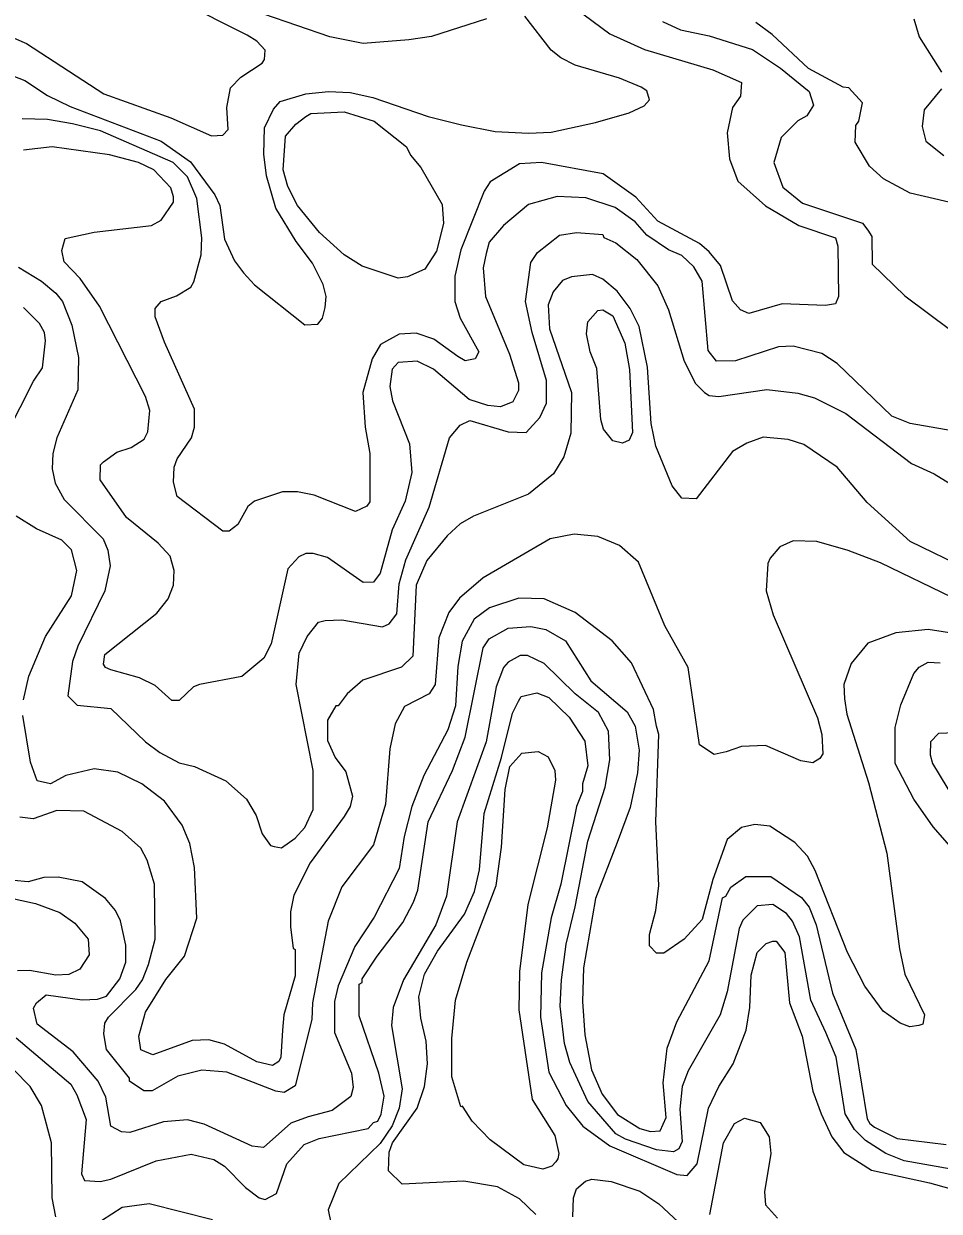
# Model space of a CAD drawing. Extents: x 423 to 448.8, y 7456.3 to 7484.
# Drawn here: x 425.103 to 426.286, y 7469.826 to 7471.361 of the extents above; entities that cross this region are included whole.
import ezdxf

# ---------------------------------------------------------------- set-up
doc = ezdxf.new("R2010")
doc.units = 0
doc.header["$LTSCALE"] = 0.032
doc.layers.add('1', color=7, linetype='Continuous', lineweight=25)
doc.layers.add('2', color=7, linetype='Continuous', lineweight=13)

msp = doc.modelspace()

# ---------------------------------------------------------------- linework, layer by layer
at = {"layer": '1'}
for points in [[(425.9284, 7471.3638), (425.9516, 7471.353), (425.9887, 7471.3452), (426.0444, 7471.3274), (426.0807, 7471.3034), (426.1178, 7471.2733), (426.1233, 7471.2555), (426.1148, 7471.2415), (426.1032, 7471.2354), (426.0815, 7471.2137), (426.0722, 7471.1812), (426.0838, 7471.1495), (426.1093, 7471.1286), (426.1867, 7471.1031), (426.1936, 7471.0938), (426.1987, 7471.0855), (426.1991, 7471.0498), (426.2416, 7471.0088), (426.3298, 7470.943)], [(425.7187, 7470.8657), (425.7025, 7470.8672), (425.6785, 7470.8749), (425.6321, 7470.9144), (425.6113, 7470.9245), (425.5865, 7470.9229), (425.5788, 7470.9144), (425.5757, 7470.892), (425.5795, 7470.8734), (425.6012, 7470.8177), (425.6043, 7470.7806), (425.5958, 7470.7435), (425.5788, 7470.7064), (425.5633, 7470.6507), (425.5548, 7470.639), (425.5416, 7470.6383), (425.4952, 7470.6708), (425.4767, 7470.6761), (425.4674, 7470.6761), (425.4581, 7470.6715), (425.4441, 7470.656), (425.4225, 7470.5594), (425.4132, 7470.5408), (425.3846, 7470.5168), (425.3297, 7470.5068), (425.322, 7470.5037), (425.3034, 7470.4859), (425.2941, 7470.4859), (425.2724, 7470.5052), (425.2524, 7470.5153), (425.2152, 7470.5254), (425.2082, 7470.5284), (425.2059, 7470.5331), (425.2075, 7470.5454), (425.2748, 7470.5988), (425.2895, 7470.6174), (425.2964, 7470.6352), (425.2972, 7470.6538), (425.2918, 7470.6723), (425.2763, 7470.6893), (425.2353, 7470.7226), (425.2013, 7470.7713), (425.2021, 7470.7906), (425.2059, 7470.7945), (425.223, 7470.8069), (425.2415, 7470.8131), (425.2585, 7470.8239), (425.2632, 7470.8332), (425.2655, 7470.861), (425.2601, 7470.8788), (425.2005, 7470.9956), (425.1758, 7471.0312), (425.1549, 7471.0528), (425.1518, 7471.0675), (425.1564, 7471.083), (425.1936, 7471.0915), (425.2678, 7471.1), (425.2802, 7471.107), (425.2964, 7471.1302), (425.2964, 7471.1371), (425.2926, 7471.1488), (425.2709, 7471.172), (425.2508, 7471.1812), (425.2137, 7471.1913), (425.1394, 7471.2014), (425.1023, 7471.1975)], [(426.3197, 7470.8316), (426.2486, 7470.844), (426.2246, 7470.8533), (426.1542, 7470.9214), (426.1341, 7470.9345), (426.097, 7470.9438), (426.0784, 7470.943), (426.0227, 7470.9252), (425.998, 7470.9244), (425.9871, 7470.9383), (425.9794, 7471.0281), (425.9686, 7471.0467), (425.9531, 7471.0613), (425.9361, 7471.0683), (425.9082, 7471.0876), (425.8928, 7471.1047), (425.8673, 7471.1232), (425.8294, 7471.1356), (425.7922, 7471.1372), (425.7551, 7471.1271), (425.7226, 7471.1), (425.7041, 7471.0783), (425.7002, 7471.0637), (425.6963, 7471.0451), (425.6994, 7471.008), (425.7304, 7470.9337), (425.742, 7470.8966), (425.742, 7470.8865), (425.735, 7470.8718), (425.7187, 7470.8657)], [(425.093, 7470.0497), (425.1634, 7469.9901), (425.1711, 7469.9762), (425.1835, 7469.9445), (425.1773, 7469.8741), (425.1812, 7469.8656), (425.2013, 7469.864), (425.2152, 7469.8671), (425.274, 7469.8911), (425.3189, 7469.8996), (425.3483, 7469.8926), (425.3622, 7469.8841), (425.3892, 7469.8563), (425.4071, 7469.8432), (425.4148, 7469.8408), (425.4295, 7469.8486), (425.4426, 7469.8872), (425.465, 7469.912), (425.4844, 7469.9197), (425.5478, 7469.9329), (425.5548, 7469.9406), (425.5602, 7469.9421), (425.5648, 7469.9514), (425.5687, 7469.9747), (425.5617, 7470.0041), (425.5362, 7470.0783), (425.5362, 7470.1193), (425.5401, 7470.1216), (425.5401, 7470.1262), (425.5594, 7470.1556), (425.5927, 7470.1989), (425.6066, 7470.2253), (425.612, 7470.2407), (425.6252, 7470.3289), (425.6568, 7470.3954), (425.6731, 7470.4387), (425.6963, 7470.554), (425.7041, 7470.5656), (425.7288, 7470.5795), (425.7582, 7470.5818), (425.7775, 7470.5779), (425.803, 7470.5632), (425.8356, 7470.5114)], [(426.3027, 7470.2948), (426.2779, 7470.3227), (426.2532, 7470.3583), (426.2292, 7470.4047), (426.2292, 7470.4511), (426.2362, 7470.4805), (426.2532, 7470.5207), (426.2602, 7470.5292), (426.2718, 7470.5354), (426.2873, 7470.5346)], [(425.8356, 7470.5114), (425.8827, 7470.4712), (425.8928, 7470.4527), (425.8982, 7470.4217), (425.8959, 7470.3923), (425.8866, 7470.3475), (425.8696, 7470.3026), (425.8417, 7470.2299), (425.8262, 7470.1402), (425.8247, 7470.0969), (425.8278, 7470.0536), (425.8363, 7470.0087), (425.8502, 7469.9769), (425.8703, 7469.9507), (425.899, 7469.9329), (425.9129, 7469.929), (425.9252, 7469.9298), (425.933, 7469.9468), (425.9291, 7469.9917), (425.9345, 7470.0365), (425.9469, 7470.0705), (425.9887, 7470.1495), (426.0057, 7470.2307), (426.0103, 7470.2329), (426.0165, 7470.2446), (426.0359, 7470.2585), (426.0683, 7470.2585), (426.1078, 7470.2314), (426.1178, 7470.219), (426.1271, 7470.1959), (426.148, 7470.1077), (426.1782, 7470.035), (426.1929, 7469.9452), (426.1963, 7469.9393), (426.2022, 7469.9344), (426.2316, 7469.9197), (426.2949, 7469.912)], [(425.0683, 7470.2345), (425.1178, 7470.2237), (425.1495, 7470.2121), (425.1688, 7470.1982), (425.1858, 7470.1773), (425.1874, 7470.1572), (425.175, 7470.1386), (425.1611, 7470.1317), (425.1441, 7470.1309), (425.1101, 7470.1371), (425.0946, 7470.1363)]]:
    msp.add_lwpolyline(points, dxfattribs=at)
at = {"layer": '2'}
for points in [[(425.0776, 7471.3475), (425.1062, 7471.3351), (425.206, 7471.2702), (425.2926, 7471.2392), (425.3452, 7471.216), (425.3598, 7471.2168), (425.3668, 7471.2238), (425.3653, 7471.2524), (425.3699, 7471.2779), (425.3831, 7471.2918), (425.4109, 7471.3096), (425.414, 7471.3143), (425.4147, 7471.3266), (425.404, 7471.3382), (425.3916, 7471.346), (425.305, 7471.3893), (425.2555, 7471.4094), (425.1812, 7471.4264), (425.1317, 7471.4512), (425.0667, 7471.503)], [(425.0729, 7471.2996), (425.1039, 7471.2872), (425.1333, 7471.2678), (425.1626, 7471.2539), (425.2802, 7471.2091), (425.3181, 7471.182), (425.3498, 7471.1395), (425.356, 7471.1256), (425.3622, 7471.0823), (425.3753, 7471.0544), (425.3869, 7471.0389), (425.4008, 7471.0234), (425.4658, 7470.9716), (425.4828, 7470.9724), (425.489, 7470.9802), (425.4921, 7470.9941), (425.4937, 7471.008), (425.4898, 7471.0235), (425.4759, 7471.0513), (425.455, 7471.0792), (425.4287, 7471.1225), (425.4163, 7471.1642), (425.4132, 7471.1921), (425.414, 7471.2261), (425.4256, 7471.2501), (425.4341, 7471.2601), (425.4674, 7471.2702), (425.4968, 7471.2733), (425.5246, 7471.2717), (425.554, 7471.2655), (425.6252, 7471.2408), (425.6685, 7471.23), (425.7118, 7471.2215), (425.7551, 7471.2191), (425.7845, 7471.2207), (425.8417, 7471.233), (425.8851, 7471.2454), (425.9044, 7471.2547), (425.9113, 7471.2624), (425.9082, 7471.2741), (425.9005, 7471.2787), (425.8727, 7471.2903), (425.8154, 7471.3073), (425.7968, 7471.3166), (425.7845, 7471.3267), (425.7505, 7471.3707)], [(425.8154, 7471.3808), (425.8603, 7471.3475), (425.9052, 7471.3274), (425.9933, 7471.3011), (426.0305, 7471.2849), (426.0289, 7471.2671), (426.0188, 7471.2524), (426.0119, 7471.2199), (426.015, 7471.1859), (426.0258, 7471.1573), (426.0614, 7471.1255), (426.1047, 7471.1), (426.1519, 7471.0838), (426.155, 7471.073), (426.1557, 7471.008), (426.1519, 7470.9987), (426.1388, 7470.9964), (426.0831, 7470.9987), (426.0397, 7470.9863), (426.0289, 7470.9909), (426.0188, 7471.0026), (426.0034, 7471.0482), (425.9887, 7471.066), (425.9763, 7471.0768), (425.9221, 7471.1054), (425.8936, 7471.1364), (425.8518, 7471.1665), (425.7721, 7471.1812), (425.7435, 7471.1797), (425.7056, 7471.1565), (425.6979, 7471.1441), (425.6677, 7471.0683), (425.6599, 7471.0343), (425.6599, 7471.0018), (425.6669, 7470.9802), (425.6909, 7470.9368), (425.6863, 7470.9276), (425.6731, 7470.9252), (425.6638, 7470.9306), (425.6329, 7470.9531), (425.6097, 7470.9608), (425.588, 7470.9593), (425.564, 7470.9461), (425.5532, 7470.9276), (425.5408, 7470.8842), (425.5439, 7470.8394), (425.5501, 7470.8054), (425.5501, 7470.7427), (425.5463, 7470.7373), (425.5316, 7470.7303), (425.4782, 7470.7512), (425.4566, 7470.7558), (425.4372, 7470.7558), (425.4009, 7470.7434), (425.3923, 7470.7365), (425.3792, 7470.7133), (425.3684, 7470.7048), (425.3599, 7470.7048)], [(425.701, 7471.3669), (425.6298, 7471.3444), (425.6004, 7471.3398), (425.5416, 7471.3351), (425.4983, 7471.3437), (425.4132, 7471.373)], [(426.3112, 7471.1271), (426.2486, 7471.1418), (426.2138, 7471.1603), (426.1959, 7471.1766), (426.1774, 7471.2076), (426.1782, 7471.2292), (426.182, 7471.2346), (426.1867, 7471.2586), (426.1689, 7471.2779), (426.162, 7471.2787), (426.117, 7471.3027), (426.0699, 7471.3468), (426.049, 7471.3622)], [(426.2532, 7471.3669), (426.2602, 7471.3436), (426.2888, 7471.298)], [(426.2888, 7471.2764), (426.2663, 7471.2493), (426.264, 7471.2277), (426.2687, 7471.2091), (426.2919, 7471.1905)], [(425.3599, 7470.7048), (425.3011, 7470.7497), (425.2964, 7470.7682), (425.2972, 7470.7875), (425.3011, 7470.7984), (425.3196, 7470.8254), (425.3235, 7470.8394), (425.3235, 7470.8626), (425.2848, 7470.9492), (425.2725, 7470.9817), (425.2725, 7470.9925), (425.2802, 7471.0018), (425.3003, 7471.0088), (425.3188, 7471.0204), (425.3227, 7471.0273), (425.332, 7471.0621), (425.3328, 7471.0838), (425.3266, 7471.1348), (425.3142, 7471.1627), (425.2957, 7471.1813), (425.2021, 7471.2222), (425.1657, 7471.2315), (425.1333, 7471.2369), (425.1008, 7471.2377)], [(425.3908, 7470.3583), (425.4032, 7470.3374), (425.4109, 7470.3134), (425.4217, 7470.2987), (425.4264, 7470.2972), (425.4357, 7470.2956), (425.4535, 7470.308), (425.4658, 7470.3219), (425.4767, 7470.3451), (425.4767, 7470.3954), (425.455, 7470.5068), (425.4588, 7470.547), (425.4689, 7470.5687), (425.4836, 7470.5872), (425.4921, 7470.5895), (425.5138, 7470.5903), (425.5664, 7470.581), (425.5749, 7470.5849), (425.5849, 7470.5981), (425.588, 7470.6367), (425.5965, 7470.6677), (425.6267, 7470.7357), (425.653, 7470.8255), (425.6669, 7470.8417), (425.6793, 7470.8479), (425.7288, 7470.8332), (425.752, 7470.8324), (425.7698, 7470.8518), (425.7783, 7470.8703), (425.7783, 7470.8997), (425.7598, 7470.9616), (425.7512, 7471.0018), (425.7582, 7471.0521), (425.7667, 7471.0652), (425.7953, 7471.0876), (425.817, 7471.0907), (425.851, 7471.0884), (425.8525, 7471.0845), (425.868, 7471.0776), (425.8951, 7471.0559), (425.9222, 7471.0219), (425.9361, 7470.991), (425.9562, 7470.9245), (425.9709, 7470.8958), (425.9825, 7470.8842), (425.9887, 7470.8803), (426.0011, 7470.8788), (426.063, 7470.8881), (426.1032, 7470.8834), (426.1248, 7470.8773), (426.1651, 7470.8571), (426.2501, 7470.7922), (426.2795, 7470.779), (426.3367, 7470.7435)], [(425.0961, 7471.0459), (425.1255, 7471.0281), (425.1441, 7471.0126), (425.1526, 7471.0018), (425.1649, 7470.9709), (425.1735, 7470.9291), (425.1727, 7470.8873), (425.1456, 7470.8255), (425.1402, 7470.8054), (425.1394, 7470.7852), (425.1433, 7470.7667), (425.1549, 7470.7458), (425.2052, 7470.6947), (425.2113, 7470.6801), (425.2144, 7470.6599), (425.2075, 7470.6275), (425.1727, 7470.5563), (425.1657, 7470.5362), (425.1595, 7470.4921), (425.1719, 7470.4797), (425.2152, 7470.4758), (425.2601, 7470.4325), (425.2786, 7470.4186), (425.3034, 7470.4054), (425.3235, 7470.4008), (425.3637, 7470.3822), (425.3908, 7470.3583)], [(426.3228, 7470.6553), (426.2485, 7470.6916), (426.1929, 7470.7419), (426.1542, 7470.7875), (426.1109, 7470.8169), (426.0908, 7470.8231), (426.0583, 7470.8262), (426.0374, 7470.8185), (426.0188, 7470.8076), (425.9716, 7470.7466), (425.9531, 7470.7473), (425.9407, 7470.7636), (425.9198, 7470.8146), (425.9136, 7470.844), (425.909, 7470.9167), (425.8982, 7470.9693), (425.8866, 7470.9925), (425.8695, 7471.0149), (425.851, 7471.0304), (425.8379, 7471.0366), (425.8108, 7471.0335), (425.7992, 7471.0289), (425.7868, 7471.0142), (425.7806, 7470.9972), (425.7822, 7470.9662), (425.8108, 7470.8842), (425.81, 7470.8317), (425.8007, 7470.8007), (425.7876, 7470.779), (425.7551, 7470.7527), (425.6839, 7470.7241), (425.6669, 7470.7141), (425.6499, 7470.6986), (425.6236, 7470.6669), (425.6097, 7470.6352), (425.6058, 7470.5431), (425.5911, 7470.5292), (425.5408, 7470.5122), (425.5207, 7470.4944), (425.5092, 7470.4789), (425.5061, 7470.4789), (425.4952, 7470.4604), (425.4952, 7470.4341), (425.5053, 7470.4124), (425.5192, 7470.3939), (425.5277, 7470.3621), (425.5246, 7470.349), (425.5168, 7470.3358)], [(425.0636, 7470.7976), (425.1154, 7470.8989), (425.1271, 7470.9159), (425.1309, 7470.9508), (425.1294, 7470.9616), (425.1232, 7470.9732), (425.1023, 7470.9941)], [(425.1023, 7470.4867), (425.1092, 7470.5176), (425.1309, 7470.5687), (425.1642, 7470.6213), (425.1711, 7470.6538), (425.1642, 7470.6808), (425.1518, 7470.6932), (425.1193, 7470.7079), (425.093, 7470.7241)], [(425.9314, 7470.5826), (425.8974, 7470.6646), (425.8726, 7470.6862), (425.8448, 7470.6978), (425.8139, 7470.7009), (425.783, 7470.6947), (425.6963, 7470.6445), (425.6661, 7470.6181), (425.6522, 7470.5996), (425.6391, 7470.5671), (425.6344, 7470.5068), (425.6267, 7470.4944), (425.595, 7470.4782), (425.5826, 7470.4558), (425.5757, 7470.4233), (425.5702, 7470.3521), (425.5548, 7470.2995), (425.5138, 7470.2453), (425.496, 7470.2005), (425.4759, 7470.0953), (425.4751, 7470.0737), (425.4535, 7469.9878), (425.4395, 7469.9793), (425.4287, 7469.9808), (425.3653, 7470.0056), (425.3328, 7470.0079), (425.3019, 7470.0002), (425.2686, 7469.9816), (425.2578, 7469.9816), (425.2392, 7469.994), (425.2392, 7469.9978), (425.2098, 7470.035), (425.206, 7470.0551), (425.2075, 7470.069), (425.2121, 7470.0768), (425.2477, 7470.1123), (425.2562, 7470.1247), (425.2639, 7470.1448), (425.2725, 7470.1773), (425.2717, 7470.2485), (425.2624, 7470.2794), (425.2539, 7470.2949), (425.2299, 7470.3165), (425.1804, 7470.3428), (425.1456, 7470.3436), (425.1147, 7470.3328), (425.0976, 7470.3351)], [(426.3027, 7470.6189), (426.2099, 7470.6638), (426.1681, 7470.68), (426.1279, 7470.6916), (426.097, 7470.6924), (426.08, 7470.6847), (426.0676, 7470.67), (426.0645, 7470.663), (426.0621, 7470.6275), (426.0714, 7470.5965), (426.1287, 7470.4635), (426.1341, 7470.4418), (426.1356, 7470.417), (426.1318, 7470.4109), (426.1225, 7470.4054), (426.107, 7470.4078), (426.0614, 7470.4279), (426.0305, 7470.4264), (426.0104, 7470.4194), (425.9949, 7470.4163), (425.9763, 7470.4287), (425.9616, 7470.5285), (425.9314, 7470.5826)], [(426.3105, 7470.5718), (426.2718, 7470.5779), (426.23, 7470.5733), (426.1936, 7470.5601), (426.172, 7470.5339), (426.1627, 7470.5068), (426.1635, 7470.4882), (426.1666, 7470.4681), (426.1944, 7470.38), (426.2184, 7470.2887), (426.2347, 7470.1649), (426.2416, 7470.1324), (426.2671, 7470.0798), (426.2648, 7470.0674), (426.2594, 7470.0659), (426.2478, 7470.0643), (426.2354, 7470.069), (426.2137, 7470.0844), (426.1898, 7470.1169), (426.1673, 7470.1603), (426.1256, 7470.2662), (426.1155, 7470.2848), (426.0993, 7470.3026), (426.0668, 7470.3235), (426.0475, 7470.3258), (426.0304, 7470.3219), (426.0119, 7470.3064), (425.9933, 7470.2547), (425.9794, 7470.2028), (425.9562, 7470.1773), (425.9299, 7470.1595), (425.9206, 7470.1595), (425.9113, 7470.1688), (425.9113, 7470.1835), (425.9198, 7470.2144), (425.9237, 7470.2469), (425.9198, 7470.3289), (425.9237, 7470.4418), (425.9206, 7470.4527), (425.9167, 7470.4743), (425.8881, 7470.5346), (425.8634, 7470.5632), (425.8154, 7470.5996), (425.7752, 7470.6174), (425.7427, 7470.6182), (425.7048, 7470.6058), (425.6847, 7470.5911), (425.6692, 7470.5625), (425.6638, 7470.53), (425.6607, 7470.479), (425.6507, 7470.448), (425.6197, 7470.3892), (425.6043, 7470.349), (425.5942, 7470.3103), (425.588, 7470.2686), (425.5556, 7470.2059), (425.5308, 7470.168), (425.5091, 7470.117), (425.5045, 7470.0969), (425.5045, 7470.0566), (425.5262, 7470.0041), (425.5285, 7469.9855), (425.5254, 7469.9739), (425.5014, 7469.9561), (425.4705, 7469.9476), (425.448, 7469.9398), (425.4125, 7469.9081), (425.3978, 7469.9097), (425.3359, 7469.9383), (425.3142, 7469.9437), (425.2833, 7469.9414), (425.24, 7469.9274), (425.2292, 7469.9282), (425.2152, 7469.9359), (425.209, 7469.9731), (425.199, 7469.994), (425.1665, 7470.0318), (425.1201, 7470.0675), (425.1154, 7470.0883), (425.1193, 7470.0953), (425.1317, 7470.1053), (425.1781, 7470.0992), (425.1982, 7470.1), (425.2098, 7470.1038)], [(426.0026, 7470.0798), (425.9616, 7470.0071), (425.9539, 7469.987), (425.9508, 7469.9576), (425.9539, 7469.9158), (425.9492, 7469.9066), (425.9423, 7469.9027), (425.9206, 7469.905), (425.8804, 7469.9189), (425.868, 7469.9259), (425.8317, 7469.9677), (425.8085, 7470.018), (425.8015, 7470.0427), (425.7961, 7470.0907), (425.7976, 7470.1247), (425.8038, 7470.1711), (425.8154, 7470.2191), (425.8317, 7470.3042), (425.8541, 7470.3738), (425.8603, 7470.4093), (425.8587, 7470.4465), (425.8456, 7470.4704), (425.8154, 7470.4944), (425.7752, 7470.5338), (425.7536, 7470.5439), (425.7442, 7470.5439), (425.7288, 7470.5354), (425.7226, 7470.5285), (425.7133, 7470.5037), (425.7002, 7470.4325), (425.663, 7470.3289), (425.6491, 7470.233), (425.6352, 7470.1959), (425.5934, 7470.1247), (425.5803, 7470.0891), (425.578, 7470.0659), (425.5919, 7469.9839), (425.588, 7469.9592), (425.5787, 7469.936), (425.5633, 7469.9135), (425.5099, 7469.8617), (425.496, 7469.8277), (425.4998, 7469.8106)], [(425.7644, 7469.8215), (425.7435, 7469.8416), (425.7149, 7469.8571), (425.6716, 7469.8648), (425.5919, 7469.8609), (425.5741, 7469.878), (425.5749, 7469.902), (425.5795, 7469.9143), (425.6112, 7469.9592), (425.6205, 7469.987), (425.6244, 7470.0164), (425.6228, 7470.0458), (425.6159, 7470.0752), (425.6135, 7470.1031), (425.6205, 7470.1324), (425.6375, 7470.1618), (425.6723, 7470.2098), (425.6855, 7470.2392), (425.6917, 7470.267), (425.6978, 7470.3397), (425.7203, 7470.4124), (425.7342, 7470.4697), (425.742, 7470.4851), (425.7458, 7470.4913), (425.7659, 7470.4959), (425.7814, 7470.4897), (425.8077, 7470.4642), (425.8278, 7470.4333), (425.8317, 7470.4016), (425.8247, 7470.3784), (425.8247, 7470.3683), (425.817, 7470.349), (425.7969, 7470.2485), (425.7845, 7470.2052), (425.7721, 7470.134), (425.7706, 7470.0768), (425.7814, 7470.0056), (425.8038, 7469.9623)], [(425.5168, 7470.3358), (425.4728, 7470.2763), (425.4519, 7470.2345), (425.4473, 7470.2129), (425.4473, 7470.1928), (425.4511, 7470.1657), (425.4535, 7470.1641), (425.4535, 7470.1301), (425.4387, 7470.0798), (425.4372, 7470.0597), (425.4349, 7470.0249), (425.4326, 7470.0195), (425.4241, 7470.0141), (425.404, 7470.0187), (425.3622, 7470.0419), (425.3421, 7470.0474), (425.3204, 7470.0466), (425.2694, 7470.028), (425.2539, 7470.0342), (425.2516, 7470.052), (425.2601, 7470.0829), (425.2864, 7470.1255), (425.3103, 7470.1556), (425.3266, 7470.2044), (425.3235, 7470.2701), (425.3173, 7470.3011), (425.3073, 7470.325), (425.2848, 7470.356), (425.2555, 7470.3784), (425.2245, 7470.3931), (425.1936, 7470.3977), (425.1572, 7470.3892), (425.1371, 7470.3784), (425.1201, 7470.3822), (425.1116, 7470.4062), (425.1015, 7470.4666)], [(426.3066, 7470.4441), (426.2849, 7470.4434), (426.2748, 7470.4325), (426.2741, 7470.4155), (426.2772, 7470.4047), (426.3228, 7470.3289)], [(425.2098, 7470.1038), (425.2268, 7470.1263), (425.2345, 7470.1479), (425.2345, 7470.1696), (425.2276, 7470.2013), (425.2214, 7470.2144), (425.2082, 7470.2299), (425.1781, 7470.2516), (425.1472, 7470.2577), (425.1286, 7470.257), (425.1085, 7470.2516), (425.0899, 7470.2531)], [(426.3012, 7469.8803), (426.2408, 7469.8911), (426.2168, 7469.9004), (426.1905, 7469.9174), (426.1766, 7469.9313), (426.1643, 7469.9515), (426.1527, 7470.0249), (426.1395, 7470.0566), (426.1202, 7470.0984), (426.1055, 7470.1804), (426.0962, 7470.2005), (426.0885, 7470.2105), (426.0707, 7470.2221), (426.0506, 7470.2206), (426.032, 7470.2021), (426.0273, 7470.1912), (426.0119, 7470.1092), (426.0026, 7470.0798)], [(425.8038, 7469.9623), (425.8255, 7469.9359), (425.8603, 7469.9104), (425.9469, 7469.8733), (425.9601, 7469.8718), (425.9732, 7469.8872), (425.9879, 7469.9592), (426.001, 7469.987), (426.0196, 7470.0164), (426.0366, 7470.0597), (426.0413, 7470.0891), (426.0428, 7470.1309), (426.0505, 7470.1603), (426.0622, 7470.1719), (426.0707, 7470.175), (426.0753, 7470.175), (426.0862, 7470.1603), (426.0923, 7470.0953), (426.1086, 7470.052), (426.1225, 7469.9808), (426.1333, 7469.9515), (426.1472, 7469.9221), (426.1627, 7469.9019), (426.1983, 7469.8787), (426.2733, 7469.8625), (426.3739, 7469.8346)], [(425.144, 7469.8184), (425.1394, 7469.8432), (425.1386, 7469.9143), (425.1255, 7469.9623), (425.1108, 7469.987), (425.0466, 7470.052)], [(425.9895, 7469.8215), (426.0072, 7469.9143), (426.0212, 7469.9391), (426.0343, 7469.946), (426.0544, 7469.9406), (426.066, 7469.9221), (426.0683, 7469.9004), (426.0599, 7469.8509), (426.0614, 7469.8339), (426.0769, 7469.8169)], [(425.8123, 7469.8184), (425.8131, 7469.8432), (425.817, 7469.8547), (425.8286, 7469.8648), (425.8371, 7469.8671), (425.8619, 7469.864), (425.899, 7469.8516), (425.9237, 7469.8354), (425.9616, 7469.7998)], [(425.3467, 7469.8145), (425.2647, 7469.8354), (425.2299, 7469.8308), (425.1766, 7469.796)]]:
    msp.add_lwpolyline(points, dxfattribs=at)
for points in [[(425.4851, 7471.0907), (425.4566, 7471.1256), (425.4442, 7471.1503), (425.438, 7471.172), (425.4411, 7471.2153), (425.4542, 7471.2307), (425.4673, 7471.2408), (425.4736, 7471.2446), (425.5169, 7471.247), (425.5556, 7471.2346), (425.5973, 7471.2014), (425.6027, 7471.1907), (425.6159, 7471.1751), (425.6437, 7471.1271), (425.6453, 7471.1024), (425.636, 7471.0668), (425.6213, 7471.0436), (425.5989, 7471.0335), (425.5865, 7471.0319), (425.5401, 7471.0474), (425.5168, 7471.0621)], [(425.8487, 7470.849), (425.8433, 7470.9152), (425.8348, 7470.9368), (425.8301, 7470.96), (425.8317, 7470.9755), (425.8448, 7470.9902), (425.851, 7470.9909), (425.8641, 7470.9832), (425.8796, 7470.9477), (425.8858, 7470.9136), (425.8897, 7470.8324), (425.885, 7470.8224), (425.8765, 7470.8185), (425.8642, 7470.8216), (425.8521, 7470.8368)], [(425.6696, 7469.9615), (425.6677, 7469.9607), (425.6561, 7469.9994), (425.6561, 7470.0489), (425.6607, 7470.0984), (425.6754, 7470.1479), (425.7133, 7470.2469), (425.7203, 7470.2964), (425.7249, 7470.3707), (425.7311, 7470.4008), (425.7466, 7470.4178), (425.7675, 7470.4201), (425.7806, 7470.4132), (425.7891, 7470.3954), (425.7899, 7470.383), (425.7791, 7470.3212), (425.7543, 7470.2222), (425.7435, 7470.1355), (425.7427, 7470.086), (425.7597, 7469.97), (425.7891, 7469.9236), (425.7945, 7469.9004), (425.793, 7469.8934), (425.7902, 7469.8895), (425.7853, 7469.8841), (425.7737, 7469.8803), (425.7489, 7469.8857), (425.7056, 7469.9182), (425.6824, 7469.9422)]]:
    msp.add_lwpolyline(points, close=True, dxfattribs=at)

doc.saveas('drawing.dxf')
